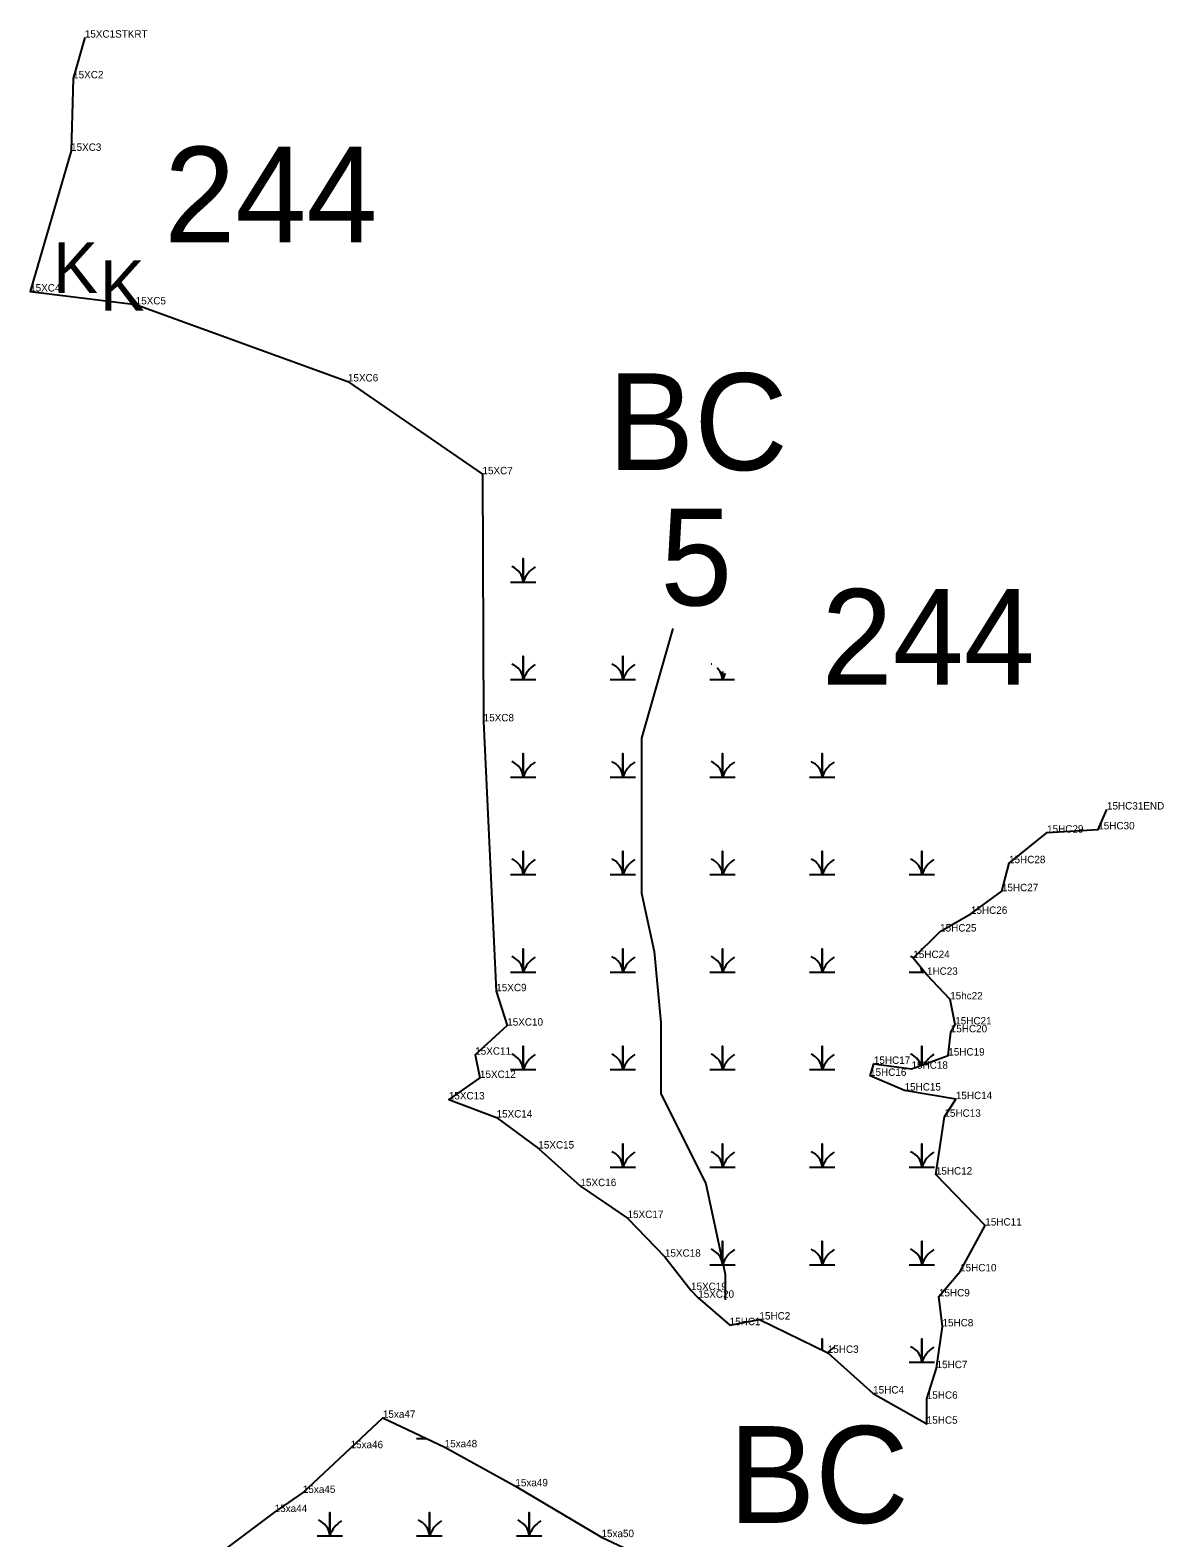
# Model space of a CAD drawing. Extents: x 2072529 to 2268796, y 436423 to 470406.
# Drawn here: x 2264693 to 2265458, y 444673 to 445690 of the extents above; entities that cross this region are included whole.
import ezdxf

# ---------------------------------------------------------------- set-up
doc = ezdxf.new("R2010")
doc.units = 0
for name, color, linetype in [('Default', 7, 'Continuous'), ('Exist Environmental Wetland Boundary', 7, 'Continuous'), ('Exist Environmental Wetland Boundary Cogo Comment', 7, 'Continuous'), ('Exist Hydro Jurisdictional Stream or Body of Water NEU Mitigable', 7, 'Continuous'), ('Exist Hydro Swamp or Marsh', 7, 'Continuous'), ('Old_Level_20', 7, 'Continuous')]:
    doc.layers.add(name, color=color, linetype=linetype)

msp = doc.modelspace()

# ---------------------------------------------------------------- linework, layer by layer
at = {"layer": 'Exist Environmental Wetland Boundary'}
for points in [[(2264729.5, 445684.7), (2264721.6, 445657.2), (2264720.2, 445608.3), (2264692.6, 445513.4), (2264763.8, 445504.7), (2264907, 445452.7), (2264997.8, 445390.1), (2264998.6, 445223.4), (2265007.1, 445041.3), (2265014.5, 445018.1), (2264992.9, 444998.5), (2264996.1, 444982.8), (2264975.1, 444968.3), (2265007.3, 444956.1), (2265035.5, 444935.2), (2265063.9, 444909.8), (2265095.7, 444888.3), (2265120.9, 444862.2), (2265138.5, 444839.7), (2265143.4, 444834.5), (2265164.6, 444816), (2265184.7, 444819.8), (2265230.8, 444797.3), (2265261.4, 444769.9), (2265297.6, 444749.5), (2265297.6, 444766.4), (2265304.2, 444787), (2265308.2, 444815.2), (2265305.8, 444835.4), (2265320.1, 444852.3), (2265337.1, 444883.2), (2265303.7, 444917.6), (2265309.5, 444956.6), (2265317.2, 444968.5), (2265282.6, 444974.3), (2265259.3, 444984.2), (2265261.9, 444992.3), (2265287.3, 444989), (2265312.1, 444997.9), (2265313.8, 445013.6), (2265316.8, 445018.9), (2265313.4, 445035.8), (2265297.7, 445052.4), (2265288.5, 445063.7), (2265306.6, 445081.6), (2265327.4, 445093.5), (2265348.3, 445108.8), (2265353.1, 445127.7), (2265378.8, 445148.3), (2265413.3, 445150.5), (2265419.2, 445163.9)], [(2264812.7, 444656), (2264857.6, 444689.9), (2264876.6, 444702.8), (2264908.8, 444733), (2264930.6, 444753.5), (2264972.3, 444733.6), (2265020, 444707.3), (2265078.1, 444673), (2265137.6, 444645.1)]]:
    msp.add_lwpolyline(points, dxfattribs=at)
at = {"layer": 'Exist Hydro Jurisdictional Stream or Body of Water NEU Mitigable'}
msp.add_lwpolyline([(2265126.2, 445286), (2265105, 445212), (2265105, 445164), (2265105, 445107.4), (2265113.7, 445068.2), (2265118.1, 445020.3), (2265118.1, 444972.4), (2265148.6, 444911.4), (2265161.6, 444850.4), (2265161.6, 444833)], dxfattribs=at)
at = {"layer": 'Exist Hydro Swamp or Marsh'}
for points in [[(2265016.7, 445317.4), (2265025.3, 445317.4), (2265025.3, 445333.2), (2265025.3, 445317.4), (2265033.9, 445317.4)], [(2265016.7, 445251.6), (2265025.3, 445251.6), (2265025.3, 445267.4), (2265025.3, 445251.6), (2265033.9, 445251.6)], [(2265083.9, 445251.6), (2265092.5, 445251.6), (2265092.5, 445267.4), (2265092.5, 445251.6), (2265101.1, 445251.6)], [(2265151.2, 445251.6), (2265159.8, 445251.6), (2265159.8, 445257)], [(2265159.8, 445257), (2265159.8, 445251.6), (2265167.8, 445251.6)], [(2265016.7, 445185.8), (2265025.3, 445185.8), (2265025.3, 445201.6), (2265025.3, 445185.8), (2265033.9, 445185.8)], [(2265083.9, 445185.8), (2265092.5, 445185.8), (2265092.5, 445201.6), (2265092.5, 445185.8), (2265101.1, 445185.8)], [(2265151.2, 445185.8), (2265159.8, 445185.8), (2265159.8, 445201.6), (2265159.8, 445185.8), (2265168.4, 445185.8)], [(2265218.4, 445185.8), (2265227, 445185.8), (2265227, 445201.6), (2265227, 445185.8), (2265235.6, 445185.8)], [(2265016.7, 445120), (2265025.3, 445120), (2265025.3, 445135.8), (2265025.3, 445120), (2265033.9, 445120)], [(2265083.9, 445120), (2265092.5, 445120), (2265092.5, 445135.8), (2265092.5, 445120), (2265101.1, 445120)], [(2265151.2, 445120), (2265159.8, 445120), (2265159.8, 445135.8), (2265159.8, 445120), (2265168.4, 445120)], [(2265218.4, 445120), (2265227, 445120), (2265227, 445135.8), (2265227, 445120), (2265235.6, 445120)], [(2265285.7, 445120), (2265294.3, 445120), (2265294.3, 445135.8), (2265294.3, 445120), (2265302.9, 445120)], [(2265016.7, 445054.2), (2265025.3, 445054.2), (2265025.3, 445070), (2265025.3, 445054.2), (2265033.9, 445054.2)], [(2265083.9, 445054.2), (2265092.5, 445054.2), (2265092.5, 445070), (2265092.5, 445054.2), (2265101.1, 445054.2)], [(2265151.2, 445054.2), (2265159.8, 445054.2), (2265159.8, 445070), (2265159.8, 445054.2), (2265168.4, 445054.2)], [(2265218.4, 445054.2), (2265227, 445054.2), (2265227, 445070), (2265227, 445054.2), (2265235.6, 445054.2)], [(2265294.3, 445069.4), (2265294.3, 445070), (2265294.3, 445069.4)], [(2265285.7, 445054.2), (2265294.3, 445054.2), (2265294.3, 445056.6)], [(2265294.3, 445056.6), (2265294.3, 445054.2), (2265296.2, 445054.2)], [(2265016.7, 444988.4), (2265025.3, 444988.4), (2265025.3, 445004.2), (2265025.3, 444988.4), (2265033.9, 444988.4)], [(2265083.9, 444988.4), (2265092.5, 444988.4), (2265092.5, 445004.2), (2265092.5, 444988.4), (2265101.1, 444988.4)], [(2265151.2, 444988.4), (2265159.8, 444988.4), (2265159.8, 445004.2), (2265159.8, 444988.4), (2265168.4, 444988.4)], [(2265218.4, 444988.4), (2265227, 444988.4), (2265227, 445004.2), (2265227, 444988.4), (2265235.6, 444988.4)], [(2265294.3, 444991.5), (2265294.3, 445004.2), (2265294.3, 444991.5)], [(2265083.9, 444922.6), (2265092.5, 444922.6), (2265092.5, 444938.4), (2265092.5, 444922.6), (2265101.1, 444922.6)], [(2265151.2, 444922.6), (2265159.8, 444922.6), (2265159.8, 444938.4), (2265159.8, 444922.6), (2265168.4, 444922.6)], [(2265218.4, 444922.6), (2265227, 444922.6), (2265227, 444938.4), (2265227, 444922.6), (2265235.6, 444922.6)], [(2265285.7, 444922.6), (2265294.3, 444922.6), (2265294.3, 444938.4), (2265294.3, 444922.6), (2265302.9, 444922.6)], [(2265151.2, 444856.8), (2265159.8, 444856.8), (2265159.8, 444872.6), (2265159.8, 444856.8), (2265168.4, 444856.8)], [(2265218.4, 444856.8), (2265227, 444856.8), (2265227, 444872.6), (2265227, 444856.8), (2265235.6, 444856.8)], [(2265285.7, 444856.8), (2265294.3, 444856.8), (2265294.3, 444872.6), (2265294.3, 444856.8), (2265302.9, 444856.8)], [(2265227, 444799.1), (2265227, 444806.8), (2265227, 444799.1)], [(2265285.7, 444791), (2265294.3, 444791), (2265294.3, 444806.8), (2265294.3, 444791), (2265302.9, 444791)], [(2264953.4, 444739.6), (2264959.7, 444739.6)], [(2264886.2, 444673.8), (2264894.8, 444673.8), (2264894.8, 444689.6), (2264894.8, 444673.8), (2264903.4, 444673.8)], [(2264953.4, 444673.8), (2264962, 444673.8), (2264962, 444689.6), (2264962, 444673.8), (2264970.7, 444673.8)], [(2265020.7, 444673.8), (2265029.3, 444673.8), (2265029.3, 444689.6), (2265029.3, 444673.8), (2265037.9, 444673.8)]]:
    msp.add_lwpolyline(points, dxfattribs=at)
for centre, radius, start, end in [((2265013, 445316.5), 12.3, 4.1403, 67.535), ((2265043.5, 445311.3), 19.2, 122.1274, 161.6222), ((2265013, 445250.7), 12.3, 4.1403, 67.535), ((2265043.5, 445245.5), 19.2, 122.1274, 161.6222), ((2265080.3, 445250.7), 12.3, 4.1403, 67.535), ((2265110.8, 445245.5), 19.2, 122.1274, 161.6222), ((2265147.5, 445250.7), 12.3, 66.0781, 67.535), ((2265147.5, 445250.7), 12.3, 4.1403, 45.7003), ((2265178, 445245.5), 19.2, 148.0415, 161.6222), ((2265013, 445184.9), 12.3, 4.1403, 67.535), ((2265043.5, 445179.7), 19.2, 122.1274, 161.6222), ((2265080.3, 445184.9), 12.3, 4.1403, 67.535), ((2265110.8, 445179.7), 19.2, 122.1274, 161.6222), ((2265147.5, 445184.9), 12.3, 4.1403, 67.535), ((2265178, 445179.7), 19.2, 122.1274, 161.6222), ((2265214.8, 445184.9), 12.3, 4.1403, 67.535), ((2265245.3, 445179.7), 19.2, 122.1274, 161.6222), ((2265013, 445119.1), 12.3, 4.1403, 67.535), ((2265043.5, 445113.9), 19.2, 122.1274, 161.6222), ((2265080.3, 445119.1), 12.3, 4.1403, 67.535), ((2265110.8, 445113.9), 19.2, 122.1274, 161.6222), ((2265147.5, 445119.1), 12.3, 4.1403, 67.535), ((2265178, 445113.9), 19.2, 122.1274, 161.6222), ((2265214.8, 445119.1), 12.3, 4.1403, 67.535), ((2265245.3, 445113.9), 19.2, 122.1274, 161.6222), ((2265282, 445119.1), 12.3, 4.1403, 67.535), ((2265312.5, 445113.9), 19.2, 122.1274, 161.6222), ((2265013, 445053.3), 12.3, 4.1403, 67.535), ((2265043.5, 445048.1), 19.2, 122.1274, 161.6222), ((2265080.3, 445053.3), 12.3, 4.1403, 67.535), ((2265110.8, 445048.1), 19.2, 122.1274, 161.6222), ((2265147.5, 445053.3), 12.3, 4.1403, 67.535), ((2265178, 445048.1), 19.2, 122.1274, 161.6222), ((2265214.8, 445053.3), 12.3, 4.1403, 67.535), ((2265245.3, 445048.1), 19.2, 122.1274, 161.6222), ((2265282, 445053.3), 12.3, 57.8355, 67.535), ((2265282, 445053.3), 12.3, 4.1403, 19.775), ((2265312.5, 445048.1), 19.2, 156.3673, 161.6222), ((2265013, 444987.5), 12.3, 4.1403, 67.535), ((2265043.5, 444982.3), 19.2, 122.1274, 161.6222), ((2265080.3, 444987.5), 12.3, 4.1403, 67.535), ((2265110.8, 444982.3), 19.2, 122.1274, 161.6222), ((2265147.5, 444987.5), 12.3, 4.1403, 67.535), ((2265178, 444982.3), 19.2, 122.1274, 161.6222), ((2265214.8, 444987.5), 12.3, 4.1403, 67.535), ((2265245.3, 444982.3), 19.2, 122.1274, 161.6222), ((2265282, 444987.5), 12.3, 18.057, 67.535), ((2265312.5, 444982.3), 19.2, 122.1274, 149.3709), ((2265080.3, 444921.7), 12.3, 4.1403, 67.535), ((2265110.8, 444916.5), 19.2, 122.1274, 161.6222), ((2265147.5, 444921.7), 12.3, 4.1403, 67.535), ((2265178, 444916.5), 19.2, 122.1274, 161.6222), ((2265214.8, 444921.7), 12.3, 4.1403, 67.535), ((2265245.3, 444916.5), 19.2, 122.1274, 161.6222), ((2265282, 444921.7), 12.3, 4.1403, 67.535), ((2265312.5, 444916.5), 19.2, 122.1274, 161.6222), ((2265147.5, 444855.9), 12.3, 4.1403, 67.535), ((2265178, 444850.7), 19.2, 122.1274, 161.6222), ((2265214.8, 444855.9), 12.3, 4.1403, 67.535), ((2265245.3, 444850.7), 19.2, 122.1274, 161.6222), ((2265282, 444855.9), 12.3, 4.1403, 67.535), ((2265312.5, 444850.7), 19.2, 122.1274, 161.6222), ((2265245.3, 444784.9), 19.2, 122.1274, 139.6864), ((2265282, 444790.1), 12.3, 4.1403, 67.535), ((2265312.5, 444784.9), 19.2, 122.1274, 161.6222), ((2264882.5, 444673), 12.3, 4.1403, 67.535), ((2264913, 444667.8), 19.2, 122.1274, 161.6222), ((2264949.8, 444673), 12.3, 4.1403, 67.535), ((2264980.3, 444667.8), 19.2, 122.1274, 161.6222), ((2265017, 444673), 12.3, 4.1403, 67.535), ((2265047.5, 444667.8), 19.2, 122.1274, 161.6222)]:
    msp.add_arc(centre, radius, start, end, dxfattribs=at)
at = {"layer": 'Old_Level_20'}
for p, q in [((2264729.5, 445684.7), (2264729.5, 445684.7)), ((2264721.6, 445657.2), (2264721.6, 445657.2)), ((2264720.2, 445608.3), (2264720.2, 445608.3)), ((2264692.6, 445513.4), (2264692.6, 445513.4)), ((2264763.8, 445504.7), (2264763.8, 445504.7)), ((2264907, 445452.7), (2264907, 445452.7)), ((2264997.8, 445390.1), (2264997.8, 445390.1)), ((2264998.6, 445223.4), (2264998.6, 445223.4)), ((2265419.2, 445163.9), (2265419.2, 445163.9)), ((2265378.8, 445148.3), (2265378.8, 445148.3)), ((2265413.3, 445150.5), (2265413.3, 445150.5)), ((2265353.1, 445127.7), (2265353.1, 445127.7)), ((2265348.3, 445108.8), (2265348.3, 445108.8)), ((2265327.4, 445093.5), (2265327.4, 445093.5)), ((2265306.6, 445081.6), (2265306.6, 445081.6)), ((2265288.5, 445063.7), (2265288.5, 445063.7)), ((2265297.7, 445052.4), (2265297.7, 445052.4)), ((2265007.1, 445041.3), (2265007.1, 445041.3)), ((2265313.4, 445035.8), (2265313.4, 445035.8)), ((2265014.5, 445018.1), (2265014.5, 445018.1)), ((2265313.8, 445013.6), (2265313.8, 445013.6)), ((2265316.8, 445018.9), (2265316.8, 445018.9)), ((2264992.9, 444998.5), (2264992.9, 444998.5)), ((2265261.9, 444992.3), (2265261.9, 444992.3)), ((2265312.1, 444997.9), (2265312.1, 444997.9)), ((2264996.1, 444982.8), (2264996.1, 444982.8)), ((2265259.3, 444984.2), (2265259.3, 444984.2)), ((2265287.3, 444989), (2265287.3, 444989)), ((2265282.6, 444974.3), (2265282.6, 444974.3)), ((2264975.1, 444968.3), (2264975.1, 444968.3)), ((2265317.2, 444968.5), (2265317.2, 444968.5)), ((2265007.3, 444956.1), (2265007.3, 444956.1)), ((2265309.5, 444956.6), (2265309.5, 444956.6)), ((2265035.5, 444935.2), (2265035.5, 444935.2)), ((2265063.9, 444909.8), (2265063.9, 444909.8)), ((2265303.7, 444917.6), (2265303.7, 444917.6)), ((2265095.7, 444888.3), (2265095.7, 444888.3)), ((2265337.1, 444883.2), (2265337.1, 444883.2)), ((2265120.9, 444862.2), (2265120.9, 444862.2)), ((2265320.1, 444852.3), (2265320.1, 444852.3)), ((2265138.5, 444839.7), (2265138.5, 444839.7)), ((2265143.4, 444834.5), (2265143.4, 444834.5)), ((2265305.8, 444835.4), (2265305.8, 444835.4)), ((2265184.7, 444819.8), (2265184.7, 444819.8)), ((2265164.6, 444816), (2265164.6, 444816)), ((2265308.2, 444815.2), (2265308.2, 444815.2)), ((2265230.8, 444797.3), (2265230.8, 444797.3)), ((2265304.2, 444787), (2265304.2, 444787)), ((2265261.4, 444769.9), (2265261.4, 444769.9)), ((2265297.6, 444766.4), (2265297.6, 444766.4)), ((2264930.6, 444753.5), (2264930.6, 444753.5)), ((2265297.6, 444749.5), (2265297.6, 444749.5)), ((2264908.8, 444733), (2264908.8, 444733)), ((2264972.3, 444733.6), (2264972.3, 444733.6)), ((2265020, 444707.3), (2265020, 444707.3)), ((2264876.6, 444702.8), (2264876.6, 444702.8)), ((2264857.6, 444689.9), (2264857.6, 444689.9)), ((2265078.1, 444673), (2265078.1, 444673))]:
    msp.add_line(p, q, dxfattribs=at)

# ---------------------------------------------------------------- texts
at = {"layer": 'Default'}
for s, height, p in [('244', 64.5, (2264783.1, 445546.6)), ('BC', 65.34, (2265082.4, 445392.9)), ('5', 65.3, (2265117.8, 445301.6)), ('244', 64.5, (2265226.6, 445248.2)), ('BC', 65.34, (2265164, 444682.6))]:
    msp.add_text(s, height=height, dxfattribs=at).set_placement(p)
at = {"layer": 'Exist Environmental Wetland Boundary Cogo Comment'}
for s, p in [('15XC1STKRT', (2264729.5, 445684.7)), ('15XC2', (2264721.6, 445657.2)), ('15XC3', (2264720.2, 445608.3)), ('15XC4', (2264692.6, 445513.4)), ('15XC5', (2264763.8, 445504.7)), ('15XC6', (2264907, 445452.7)), ('15XC7', (2264997.8, 445390.1)), ('15XC8', (2264998.6, 445223.4)), ('15HC31END', (2265419.2, 445163.9)), ('15HC29', (2265378.8, 445148.3)), ('15HC30', (2265413.3, 445150.5)), ('15HC28', (2265353.1, 445127.7)), ('15HC27', (2265348.3, 445108.8)), ('15HC26', (2265327.4, 445093.5)), ('15HC25', (2265306.6, 445081.6)), ('15HC24', (2265288.5, 445063.7)), ('1HC23', (2265297.7, 445052.4)), ('15XC9', (2265007.1, 445041.3)), ('15hc22', (2265313.4, 445035.8)), ('15XC10', (2265014.5, 445018.1)), ('15HC21', (2265316.8, 445018.9)), ('15HC20', (2265313.8, 445013.6)), ('15XC11', (2264992.9, 444998.5)), ('15HC19', (2265312.1, 444997.9)), ('15HC17', (2265261.9, 444992.3)), ('15HC18', (2265287.3, 444989)), ('15XC12', (2264996.1, 444982.8)), ('15HC16', (2265259.3, 444984.2)), ('15XC13', (2264975.1, 444968.3)), ('15HC15', (2265282.6, 444974.3)), ('15HC14', (2265317.2, 444968.5)), ('15XC14', (2265007.3, 444956.1)), ('15HC13', (2265309.5, 444956.6)), ('15XC15', (2265035.5, 444935.2)), ('15HC12', (2265303.7, 444917.6)), ('15XC16', (2265063.9, 444909.8)), ('15XC17', (2265095.7, 444888.3)), ('15HC11', (2265337.1, 444883.2)), ('15XC18', (2265120.9, 444862.2)), ('15HC10', (2265320.1, 444852.3)), ('15XC19', (2265138.5, 444839.7)), ('15XC20', (2265143.4, 444834.5)), ('15HC9', (2265305.8, 444835.4)), ('15HC1', (2265164.6, 444816)), ('15HC2', (2265184.7, 444819.8)), ('15HC8', (2265308.2, 444815.2)), ('15HC3', (2265230.8, 444797.3)), ('15HC7', (2265304.2, 444787)), ('15HC4', (2265261.4, 444769.9)), ('15HC6', (2265297.6, 444766.4)), ('15xa47', (2264930.6, 444753.5)), ('15HC5', (2265297.6, 444749.5)), ('15xa46', (2264908.8, 444733)), ('15xa48', (2264972.3, 444733.6)), ('15xa45', (2264876.6, 444702.8)), ('15xa49', (2265020, 444707.3)), ('15xa44', (2264857.6, 444689.9)), ('15xa50', (2265078.1, 444673))]:
    msp.add_text(s, height=5, dxfattribs=at).set_placement(p)
at = {"layer": 'Exist Hydro Swamp or Marsh'}
for p in [(2264708, 445512.5), (2264739.5, 445500.4)]:
    msp.add_text('K', height=34, dxfattribs=at).set_placement(p)

doc.saveas('drawing.dxf')
